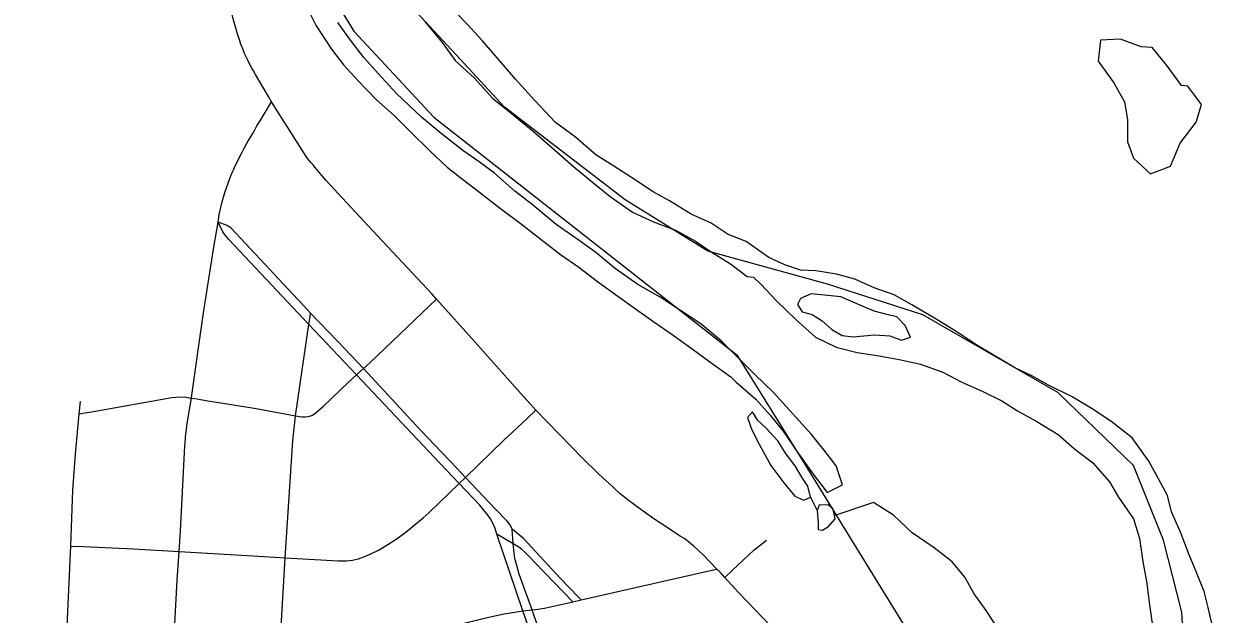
# Model space of a CAD drawing. Extents: x -87 to 2145, y -2128 to 440.
# Drawn here: x 905.166 to 905.908, y 241.101 to 241.468 of the extents above; entities that cross this region are included whole.
import ezdxf

# ---------------------------------------------------------------- set-up
doc = ezdxf.new("R2010")
doc.units = 0
for name, color, linetype in [('GM_X_City_Street', 7, 'Continuous'), ('GM_X_County_Road', 7, 'Continuous'), ('GM_X_Major_River', 7, 'Continuous'), ('GM_X_Minor_Lake', 7, 'Continuous'), ('GM_X_Minor_River', 7, 'Continuous'), ('GM_X_Rail_Line', 7, 'Continuous'), ('GM_X_State_Route', 7, 'Continuous'), ('GM_X_Township_Text', 7, 'Continuous')]:
    doc.layers.add(name, color=color, linetype=linetype)

msp = doc.modelspace()

# ---------------------------------------------------------------- linework, layer by layer
at = {"layer": 'GM_X_City_Street'}
for points in [[(905.50073, 241.04797), (905.48198, 241.10354), (905.47726, 241.11601), (905.47391, 241.12579), (905.47239, 241.13106), (905.4712, 241.13543), (905.47067, 241.13877), (905.47032, 241.14301), (905.47018, 241.1446), (905.46943, 241.15366), (905.46922, 241.15433), (905.46795, 241.15666), (905.46632, 241.15869), (905.45898, 241.16634), (905.44042, 241.18592), (905.43508, 241.19157), (905.4125, 241.21535), (905.37698, 241.25358), (905.37304, 241.25782), (905.36102, 241.27036), (905.34404, 241.28812), (905.34214, 241.29012), (905.29461, 241.34092), (905.29216, 241.34251), (905.28639, 241.34459)], [(905.49589, 241.0463), (905.4761, 241.10301), (905.45998, 241.15067), (905.4588, 241.15417), (905.45741, 241.15747), (905.4559, 241.16004), (905.45381, 241.16305), (905.4517, 241.16566), (905.44926, 241.16869), (905.43645, 241.1821), (905.42444, 241.19469), (905.37258, 241.24961), (905.34295, 241.28099), (905.33955, 241.28459), (905.29315, 241.33392), (905.29107, 241.33626), (905.2894, 241.33868), (905.28639, 241.34459)], [(905.20008, 241.22536), (905.20881, 241.2269), (905.25775, 241.2355), (905.26266, 241.23606), (905.2663, 241.23581), (905.26982, 241.23525), (905.27341, 241.23468), (905.27882, 241.23371), (905.30639, 241.2293), (905.31247, 241.22839), (905.33456, 241.22422), (905.33838, 241.22349), (905.34064, 241.22351), (905.34248, 241.22375), (905.34471, 241.22441), (905.34648, 241.22539), (905.3521, 241.23026), (905.36742, 241.24495), (905.37258, 241.24961), (905.37698, 241.25358), (905.38109, 241.2573), (905.41786, 241.29248), (905.42239, 241.29681)], [(905.30917, 240.65409), (905.30782, 240.72516), (905.30741, 240.74887), (905.30746, 240.76929), (905.30779, 240.78261), (905.30817, 240.79016), (905.31194, 240.86067), (905.31329, 240.87708), (905.3162, 240.92902), (905.3201, 240.99786), (905.32421, 241.06812), (905.32828, 241.13594), (905.33288, 241.20862), (905.33456, 241.22422), (905.34295, 241.28099), (905.34371, 241.28598), (905.34404, 241.28812)], [(905.16556, 240.76575), (905.16944, 240.77388), (905.17187, 240.78092), (905.1733, 240.78625), (905.17453, 240.79224), (905.17513, 240.7977), (905.17666, 240.82061), (905.17945, 240.86688), (905.18141, 240.92157), (905.18165, 240.92654), (905.18222, 240.93608), (905.18448, 240.97231), (905.18677, 241.00572), (905.19165, 241.07505), (905.1947, 241.14319), (905.19612, 241.17803), (905.1977, 241.20034), (905.20008, 241.22536), (905.2008, 241.23301)], [(905.1947, 241.14319), (905.20271, 241.14283), (905.23383, 241.14141), (905.26218, 241.13976), (905.30816, 241.13707), (905.32828, 241.13594), (905.3613, 241.1341), (905.36644, 241.13393), (905.37012, 241.13438), (905.37373, 241.13528), (905.37724, 241.13653), (905.38143, 241.13838), (905.38628, 241.14072), (905.39216, 241.14411), (905.39734, 241.14752), (905.40337, 241.15184), (905.40954, 241.15694), (905.41408, 241.16085), (905.41772, 241.16408), (905.43645, 241.1821), (905.44042, 241.18592), (905.46438, 241.20899), (905.4783, 241.22218), (905.48416, 241.22774)], [(905.5073, 241.10857), (905.48368, 241.13286), (905.48035, 241.13644), (905.47782, 241.13903), (905.47556, 241.14097), (905.47354, 241.14243), (905.47113, 241.14404), (905.47018, 241.1446), (905.45998, 241.15067)], [(905.51235, 241.10971), (905.51077, 241.11137), (905.49937, 241.12334), (905.47666, 241.14767), (905.46943, 241.15366)], [(905.60184, 241.12358), (905.60618, 241.12776), (905.61006, 241.1315), (905.61996, 241.14074), (905.62767, 241.14687)], [(905.19165, 241.07505), (905.19729, 241.07474), (905.24817, 241.07192), (905.25819, 241.0712), (905.27324, 241.07013), (905.31676, 241.06698), (905.32011, 241.06724), (905.32421, 241.06812), (905.33191, 241.06934), (905.34036, 241.07126), (905.34847, 241.07318), (905.36922, 241.07846), (905.40087, 241.08596), (905.40864, 241.08781), (905.4549, 241.09891), (905.46448, 241.10097), (905.4761, 241.10301), (905.48198, 241.10354), (905.48393, 241.1037), (905.4896, 241.10457), (905.5073, 241.10857), (905.51235, 241.10971), (905.59099, 241.1276), (905.59683, 241.12892)]]:
    msp.add_lwpolyline(points, dxfattribs=at)
at = {"layer": 'GM_X_County_Road'}
for points in [[(905.28639, 241.34459), (905.28721, 241.34939), (905.28813, 241.35373), (905.28893, 241.35722), (905.28985, 241.36023), (905.29071, 241.36305), (905.29172, 241.36601), (905.29267, 241.36881), (905.29346, 241.37109), (905.2944, 241.37338), (905.29543, 241.3759), (905.29614, 241.3776), (905.29712, 241.37968), (905.29802, 241.38157), (905.29978, 241.38495), (905.30106, 241.3874), (905.30233, 241.38984), (905.30396, 241.39298), (905.30504, 241.39482), (905.30633, 241.39702), (905.30759, 241.39916), (905.30924, 241.40207), (905.31061, 241.40451), (905.31256, 241.40762), (905.31453, 241.41075), (905.31975, 241.4195)], [(905.26982, 241.23525), (905.27012, 241.23703), (905.27446, 241.26789), (905.27739, 241.28816), (905.28357, 241.32784), (905.28639, 241.34459)], [(905.26218, 241.13976), (905.26305, 241.15259), (905.26381, 241.1688), (905.26578, 241.20552), (905.26585, 241.20715), (905.26622, 241.21082), (905.26642, 241.21273), (905.26668, 241.2154), (905.26696, 241.21815), (905.26733, 241.22036), (905.2682, 241.22557), (905.26982, 241.23525)], [(905.25819, 241.0712), (905.26099, 241.12206), (905.26218, 241.13976)]]:
    msp.add_lwpolyline(points, dxfattribs=at)
at = {"layer": 'GM_X_Major_River'}
for points in [[(905.61514, 241.33252), (905.60381, 241.33694), (905.59331, 241.34401), (905.58086, 241.3496), (905.56734, 241.35787), (905.55718, 241.36341), (905.54367, 241.37243), (905.53278, 241.37951), (905.52151, 241.38659), (905.50881, 241.3975), (905.49644, 241.40651), (905.48342, 241.42046), (905.47152, 241.43363), (905.4615, 241.44524), (905.45073, 241.45762), (905.44143, 241.46769), (905.42952, 241.4801)], [(905.41519, 241.46943), (905.42595, 241.45629), (905.43408, 241.4451), (905.44602, 241.43421), (905.45717, 241.42181), (905.46877, 241.41245), (905.48261, 241.40113), (905.49419, 241.39101), (905.50764, 241.37932), (905.52073, 241.3684), (905.53046, 241.36059), (905.54433, 241.3508), (905.55752, 241.34481), (905.57112, 241.33957), (905.58354, 241.33284), (905.59329, 241.32618), (905.60531, 241.3187), (905.6158, 241.31088), (905.6196, 241.31042)], [(905.90596, 241.09063), (905.9027, 241.10507), (905.90016, 241.11495), (905.89535, 241.12675), (905.89092, 241.13778), (905.88538, 241.15186), (905.87982, 241.16443), (905.87727, 241.17469), (905.87169, 241.18498), (905.86574, 241.19603), (905.85526, 241.21055), (905.84208, 241.22092), (905.83039, 241.22863), (905.81793, 241.23597), (905.80319, 241.24334), (905.793, 241.24914), (905.78279, 241.2538), (905.76845, 241.2623), (905.75863, 241.2681), (905.74581, 241.27658), (905.73335, 241.2843), (905.71825, 241.29319), (905.7073, 241.29938), (905.69481, 241.30369), (905.68271, 241.30914), (905.67134, 241.31231), (905.65845, 241.31435), (905.64895, 241.31485), (905.63911, 241.31799), (905.62928, 241.32266), (905.61514, 241.33252)], [(905.6196, 241.31042), (905.62415, 241.30605), (905.63391, 241.2957), (905.64632, 241.28381), (905.65836, 241.27306), (905.6712, 241.26685), (905.68409, 241.26367), (905.69661, 241.26162), (905.71026, 241.25919), (905.72353, 241.25638), (905.73754, 241.25129), (905.74925, 241.2451), (905.76248, 241.23926), (905.7742, 241.23344), (905.78401, 241.22727), (905.79609, 241.22069), (905.8093, 241.21258), (905.81946, 241.20375), (905.83076, 241.19491), (905.84127, 241.18305), (905.84686, 241.17351), (905.85621, 241.16015), (905.85987, 241.14798), (905.86199, 241.13356), (905.86449, 241.11989), (905.86588, 241.10813), (905.8687, 241.08916)], [(905.65552, 241.30003), (905.64902, 241.29711), (905.64706, 241.29336), (905.65004, 241.28879), (905.65609, 241.28719), (905.66249, 241.28333), (905.66849, 241.27795), (905.6749, 241.27409)], [(905.6749, 241.27409), (905.68172, 241.27323), (905.69504, 241.27455), (905.70453, 241.27403), (905.71171, 241.27129), (905.71743, 241.27309), (905.71412, 241.28031), (905.70888, 241.28567), (905.70434, 241.28687), (905.69487, 241.28927), (905.68657, 241.29279), (905.67411, 241.29825), (905.66386, 241.29916), (905.65552, 241.30003)]]:
    msp.add_lwpolyline(points, dxfattribs=at)
at = {"layer": 'GM_X_Minor_Lake'}
for points in [[(905.861, 241.45371), (905.84815, 241.45842), (905.8356, 241.45784), (905.83427, 241.44465), (905.84396, 241.43131), (905.85062, 241.41951), (905.85237, 241.40855), (905.85254, 241.39458), (905.85619, 241.38434), (905.86669, 241.37476), (905.8793, 241.37949), (905.8852, 241.39375), (905.89527, 241.40682), (905.89847, 241.41772), (905.88989, 241.42916)], [(905.88989, 241.42916), (905.8861, 241.42959), (905.87716, 241.44179), (905.86783, 241.45324), (905.861, 241.45371)], [(905.61912, 241.2266), (905.61603, 241.22325), (905.61821, 241.21642), (905.6219, 241.20882), (905.63042, 241.19322), (905.63862, 241.18254), (905.64534, 241.17413), (905.651, 241.17178), (905.65521, 241.17361)], [(905.65521, 241.17361), (905.65341, 241.18043), (905.64969, 241.18615), (905.64561, 241.193), (905.64002, 241.20025), (905.63482, 241.20863), (905.62734, 241.21667), (905.62246, 241.22127), (905.61912, 241.2266)], [(905.67059, 241.16018), (905.66916, 241.16624), (905.66616, 241.16892), (905.66045, 241.16863), (905.65927, 241.16525)], [(905.65927, 241.16525), (905.65992, 241.15769), (905.65985, 241.15354), (905.66251, 241.15312), (905.66634, 241.15533), (905.67059, 241.16018)]]:
    msp.add_lwpolyline(points, dxfattribs=at)
at = {"layer": 'GM_X_Minor_River'}
for points in [[(905.34178, 241.4779), (905.34758, 241.46679), (905.35708, 241.45219), (905.36444, 241.44255), (905.37368, 241.43248), (905.38479, 241.42085), (905.39632, 241.41072), (905.40633, 241.40064), (905.4182, 241.38899), (905.42897, 241.37888), (905.43866, 241.37145), (905.4491, 241.36324), (905.46215, 241.35308), (905.47521, 241.34329), (905.48752, 241.3339), (905.49945, 241.32452), (905.51104, 241.31666), (905.5226, 241.30767), (905.5353, 241.29865), (905.54613, 241.29081), (905.5577, 241.28258), (905.56966, 241.27433), (905.58012, 241.26688), (905.59393, 241.2567), (905.60551, 241.24847)], [(905.6206, 241.24998), (905.59964, 241.27091), (905.58698, 241.28144), (905.56154, 241.29797), (905.54767, 241.30588), (905.53385, 241.31569), (905.52156, 241.32583), (905.5111, 241.33328), (905.4969, 241.3431), (905.48201, 241.35558), (905.47119, 241.3638), (905.45855, 241.37508), (905.44884, 241.38214), (905.43876, 241.3892), (905.42533, 241.39976), (905.41305, 241.4099), (905.39745, 241.42467), (905.38599, 241.43706), (905.37712, 241.44712), (905.36829, 241.45869), (905.36095, 241.4687)], [(905.60551, 241.24847), (905.60875, 241.24524), (905.62114, 241.23449), (905.63011, 241.22455), (905.63869, 241.21386), (905.64651, 241.20242), (905.65618, 241.18869), (905.66551, 241.17648), (905.67507, 241.18125), (905.67106, 241.193), (905.66361, 241.20292), (905.65577, 241.21248), (905.64418, 241.22548), (905.63184, 241.23887), (905.6206, 241.24998)], [(905.65521, 241.17361), (905.65927, 241.16525)], [(905.88708, 240.92953), (905.86697, 240.93754), (905.85536, 240.94903), (905.8464, 240.95934), (905.83936, 240.9719), (905.8342, 240.98292), (905.82827, 240.9932), (905.82311, 241.00422), (905.81608, 241.01678), (905.80718, 241.032), (905.79826, 241.04571), (905.79234, 241.05712), (905.78604, 241.06778), (905.78013, 241.07919), (905.77195, 241.09176), (905.76452, 241.10319), (905.75707, 241.11349), (905.75114, 241.12376), (905.7433, 241.13331), (905.73203, 241.14216), (905.71849, 241.15141), (905.70687, 241.16252), (905.69445, 241.17025), (905.66963, 241.16193)]]:
    msp.add_lwpolyline(points, dxfattribs=at)
at = {"layer": 'GM_X_Rail_Line'}
msp.add_lwpolyline([(905.34158, 241.51106), (905.37091, 241.46333), (905.42063, 241.40997), (905.60938, 241.26219), (905.65007, 241.19636), (905.75652, 241.02374), (905.82124, 240.97314), (905.8706, 240.88553), (905.9805, 240.75918), (906.0433, 240.70355), (906.1106, 240.64473), (906.14629, 240.62278), (906.14542, 240.21932)], dxfattribs=at)
at = {"layer": 'GM_X_State_Route'}
msp.add_line((905.31975, 241.4195), (905.31773, 241.42272), dxfattribs=at)
for points in [[(905.31773, 241.42272), (905.30969, 241.43637), (905.30845, 241.43866), (905.30724, 241.4409), (905.30587, 241.44343), (905.30496, 241.44533), (905.30396, 241.44743), (905.30296, 241.44955), (905.30184, 241.45235), (905.30068, 241.45526), (905.29976, 241.45801), (905.29892, 241.46051), (905.29833, 241.46228), (905.29726, 241.46601), (905.29649, 241.46871), (905.2956, 241.47181), (905.29158, 241.48825)], [(905.32975, 241.40359), (905.3276, 241.40699), (905.31975, 241.4195)], [(905.63057, 241.0932), (905.61029, 241.11435), (905.60184, 241.12358), (905.59882, 241.12687), (905.59683, 241.12892), (905.58855, 241.13746), (905.58229, 241.14332), (905.58075, 241.1446), (905.57892, 241.14612), (905.57683, 241.14765), (905.57411, 241.14941), (905.57058, 241.15174), (905.56585, 241.15479), (905.55766, 241.16024), (905.54804, 241.1669), (905.54154, 241.17196), (905.53664, 241.17573), (905.53288, 241.17918), (905.52935, 241.18246), (905.5259, 241.18559), (905.52293, 241.18832), (905.5133, 241.19779), (905.48416, 241.22774), (905.47127, 241.24206), (905.44624, 241.27022), (905.42239, 241.29681), (905.41961, 241.2999), (905.3827, 241.33929), (905.36642, 241.35678), (905.35359, 241.37074), (905.34661, 241.37891), (905.34555, 241.38018), (905.34445, 241.38149), (905.34334, 241.3828), (905.34236, 241.38397), (905.34136, 241.38548), (905.3403, 241.38712), (905.3373, 241.39167), (905.32975, 241.40359)]]:
    msp.add_lwpolyline(points, dxfattribs=at)
at = {"layer": 'GM_X_Township_Text'}
msp.add_lwpolyline([(905.97489, 240.833), (905.90627, 240.92184), (905.89834, 240.96466), (905.88953, 241.04338), (905.88618, 241.10201), (905.87485, 241.14697), (905.85614, 241.19323), (905.80917, 241.23874), (905.72514, 241.28706), (905.66579, 241.30604), (905.59118, 241.32668), (905.53972, 241.35846), (905.46464, 241.41611), (905.43726, 241.44568), (905.40988, 241.47525)], dxfattribs=at)

doc.saveas('drawing.dxf')
